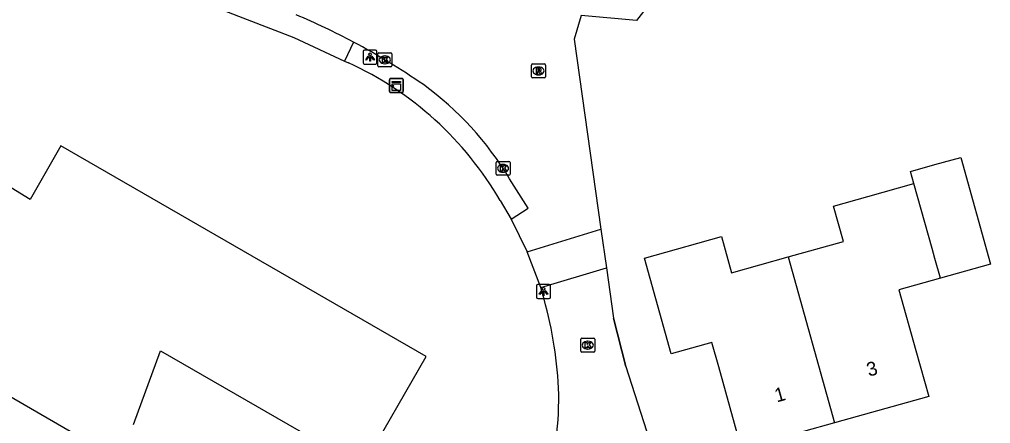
# Model space of a CAD drawing. Extents: x 162880 to 165536, y 384011 to 385179.
# Drawn here: x 164434.1 to 164504, y 384712.2 to 384741.3 of the extents above; entities that cross this region are included whole.
import ezdxf

# ---------------------------------------------------------------- set-up
doc = ezdxf.new("R2010")
doc.units = 0
for name, color, linetype in [('IMGEO_Kast', 7, 'Continuous'), ('IMGEO_Kolk', 7, 'Continuous'), ('IMGEO_Lichtpunt', 7, 'Continuous'), ('IMGEO_Muur', 7, 'Continuous'), ('IMGEO_Pand', 7, 'Continuous'), ('IMGEO_Pand_nummerreeks', 7, 'Continuous'), ('IMGEO_Rijbaan_lokaal_open', 7, 'Continuous'), ('IMGEO_Rioolput', 7, 'Continuous'), ('IMGEO_Voetpad_open', 7, 'Continuous')]:
    doc.layers.add(name, color=color, linetype=linetype)

msp = doc.modelspace()

# ---------------------------------------------------------------- linework, layer by layer
at = {"layer": 'IMGEO_Kast'}
for p, q in [((164460.716, 384736.168), (164460.716, 384737.009)), ((164460.716, 384737.009), (164460.716, 384736.168)), ((164460.791, 384737.093), (164461.632, 384737.093)), ((164461.632, 384737.093), (164460.791, 384737.093)), ((164461.716, 384737.018), (164461.716, 384736.177)), ((164461.716, 384736.177), (164461.716, 384737.018)), ((164461.641, 384736.093), (164460.8, 384736.093)), ((164460.8, 384736.093), (164461.641, 384736.093))]:
    msp.add_line(p, q, dxfattribs=at)
for points in [[(164460.911, 384736.883), (164461.511, 384736.883), (164461.511, 384736.798), (164460.911, 384736.798), (164460.911, 384736.883)], [(164460.911, 384736.708), (164461.511, 384736.708), (164461.511, 384736.219), (164460.911, 384736.219), (164460.911, 384736.708)]]:
    msp.add_lwpolyline(points, dxfattribs=at)
msp.add_circle((164460.995, 384736.557), 0.0377, dxfattribs=at)
for centre, start, end in [((164460.794, 384737.015), 92.4484, 184.28452), ((164460.794, 384737.015), 92.4484, 184.28452), ((164461.638, 384737.015), 2.4484, 94.28452), ((164461.638, 384737.015), 2.4484, 94.28452), ((164460.794, 384736.171), 182.4484, 274.28452), ((164460.794, 384736.171), 182.4484, 274.28452), ((164461.638, 384736.171), 272.4484, 4.28452), ((164461.638, 384736.171), 272.4484, 4.28452)]:
    msp.add_arc(centre, 0.0779, start, end, dxfattribs=at)
at = {"layer": 'IMGEO_Kolk'}
for p, q in [((164459.888, 384738.01), (164459.888, 384738.862)), ((164459.963, 384738.936), (164460.815, 384738.936)), ((164460.376, 384738.716), (164460.401, 384738.716)), ((164460.889, 384738.862), (164460.889, 384738.01)), ((164460.399, 384738.156), (164460.374, 384738.156)), ((164460.815, 384737.936), (164459.963, 384737.936)), ((164468.401, 384730.198), (164468.401, 384731.05)), ((164468.476, 384731.124), (164469.328, 384731.124)), ((164469.402, 384731.05), (164469.402, 384730.198)), ((164468.912, 384730.344), (164468.887, 384730.344)), ((164468.889, 384730.904), (164468.914, 384730.904)), ((164469.328, 384730.124), (164468.476, 384730.124)), ((164474.503, 384717.464), (164474.503, 384718.316)), ((164474.578, 384718.39), (164475.43, 384718.39)), ((164474.991, 384718.17), (164475.016, 384718.17)), ((164475.504, 384718.316), (164475.504, 384717.464)), ((164475.43, 384717.39), (164474.578, 384717.39)), ((164475.014, 384717.61), (164474.989, 384717.61))]:
    msp.add_line(p, q, dxfattribs=at)
for points in [[(164459.888, 384738.01), (164459.888, 384738.862)], [(164459.963, 384738.936), (164460.815, 384738.936)], [(164460.889, 384738.862), (164460.889, 384738.01)], [(164460.209, 384738.636), (164460.332, 384738.636), (164460.332, 384738.485), (164460.462, 384738.636), (164460.626, 384738.636), (164460.48, 384738.485), (164460.633, 384738.236), (164460.481, 384738.236), (164460.396, 384738.4), (164460.332, 384738.333), (164460.332, 384738.236), (164460.209, 384738.236), (164460.209, 384738.636)], [(164460.815, 384737.936), (164459.963, 384737.936)], [(164468.401, 384730.198), (164468.401, 384731.05)], [(164468.476, 384731.124), (164469.328, 384731.124)], [(164469.402, 384731.05), (164469.402, 384730.198)], [(164468.722, 384730.824), (164468.845, 384730.824), (164468.845, 384730.673), (164468.975, 384730.824), (164469.139, 384730.824), (164468.993, 384730.673), (164469.146, 384730.424), (164468.994, 384730.424), (164468.909, 384730.588), (164468.845, 384730.521), (164468.845, 384730.424), (164468.722, 384730.424), (164468.722, 384730.824)], [(164469.328, 384730.124), (164468.476, 384730.124)], [(164474.503, 384717.464), (164474.503, 384718.316)], [(164474.578, 384718.39), (164475.43, 384718.39)], [(164474.824, 384718.09), (164474.947, 384718.09), (164474.947, 384717.939), (164475.077, 384718.09), (164475.241, 384718.09), (164475.095, 384717.939), (164475.248, 384717.69), (164475.096, 384717.69), (164475.011, 384717.854), (164474.947, 384717.787), (164474.947, 384717.69), (164474.824, 384717.69), (164474.824, 384718.09)], [(164475.504, 384718.316), (164475.504, 384717.464)], [(164475.43, 384717.39), (164474.578, 384717.39)]]:
    msp.add_lwpolyline(points, dxfattribs=at)
for centre, start, end in [((164459.965, 384738.86), 91.55205, 178.44795), ((164459.965, 384738.86), 91.55205, 178.44795), ((164460.813, 384738.86), 1.55205, 88.44795), ((164460.813, 384738.86), 1.55205, 88.44795), ((164459.965, 384738.012), 181.55205, 268.44795), ((164459.965, 384738.012), 181.55205, 268.44795), ((164460.813, 384738.012), 271.55205, 358.44795), ((164460.813, 384738.012), 271.55205, 358.44795), ((164468.478, 384731.048), 91.55205, 178.44795), ((164468.478, 384731.048), 91.55205, 178.44795), ((164469.326, 384731.048), 1.55205, 88.44795), ((164469.326, 384731.048), 1.55205, 88.44795), ((164468.478, 384730.2), 181.55205, 268.44795), ((164468.478, 384730.2), 181.55205, 268.44795), ((164469.326, 384730.2), 271.55205, 358.44795), ((164469.326, 384730.2), 271.55205, 358.44795), ((164474.58, 384718.314), 91.55205, 178.44795), ((164474.58, 384718.314), 91.55205, 178.44795), ((164475.428, 384718.314), 1.55205, 88.44795), ((164475.428, 384718.314), 1.55205, 88.44795), ((164474.58, 384717.466), 181.55205, 268.44795), ((164474.58, 384717.466), 181.55205, 268.44795), ((164475.428, 384717.466), 271.55205, 358.44795), ((164475.428, 384717.466), 271.55205, 358.44795)]:
    msp.add_arc(centre, 0.0765, start, end, dxfattribs=at)
for centre, major_axis, ratio, start_param, end_param in [((164460.375, 384738.436), (-0.387, 0.002), 0.722429, 4.712389, 7.853982), ((164460.4, 384738.436), (-0.39, 0.002), 0.717154, 1.570796, 4.712389), ((164468.888, 384730.624), (-0.387, 0.002), 0.722429, 4.712389, 7.853982), ((164468.913, 384730.624), (-0.39, 0.002), 0.717154, 1.570796, 4.712389), ((164474.99, 384717.89), (-0.387, 0.002), 0.722429, 4.712389, 7.853982), ((164475.015, 384717.89), (-0.39, 0.002), 0.717154, 1.570796, 4.712389)]:
    msp.add_ellipse(centre, major_axis=major_axis, ratio=ratio, start_param=start_param, end_param=end_param, dxfattribs=at)
at = {"layer": 'IMGEO_Lichtpunt'}
for p, q in [((164458.819, 384739.037), (164458.819, 384738.23)), ((164458.819, 384739.037), (164458.819, 384738.23)), ((164459.721, 384739.132), (164458.913, 384739.132)), ((164459.721, 384739.132), (164458.913, 384739.132)), ((164459.815, 384738.23), (164459.815, 384739.037)), ((164459.815, 384738.23), (164459.815, 384739.037)), ((164458.913, 384738.136), (164459.721, 384738.136)), ((164458.913, 384738.136), (164459.721, 384738.136)), ((164471.314, 384722.16), (164471.314, 384721.353)), ((164471.314, 384722.16), (164471.314, 384721.353)), ((164472.216, 384722.255), (164471.408, 384722.255)), ((164472.216, 384722.255), (164471.408, 384722.255)), ((164472.31, 384721.353), (164472.31, 384722.16)), ((164472.31, 384721.353), (164472.31, 384722.16)), ((164471.408, 384721.259), (164472.216, 384721.259)), ((164471.408, 384721.259), (164472.216, 384721.259))]:
    msp.add_line(p, q, dxfattribs=at)
for points in [[(164459.193, 384738.701), (164459.232, 384738.673), (164459.044, 384738.411), (164459.006, 384738.438), (164459.193, 384738.701)], [(164459.405, 384738.673), (164459.443, 384738.7), (164459.63, 384738.438), (164459.591, 384738.41), (164459.405, 384738.673)], [(164459.295, 384738.653), (164459.342, 384738.653), (164459.342, 384738.331), (164459.295, 384738.331), (164459.295, 384738.653)], [(164471.688, 384721.824), (164471.727, 384721.796), (164471.539, 384721.534), (164471.501, 384721.561), (164471.688, 384721.824)], [(164471.79, 384721.776), (164471.837, 384721.776), (164471.837, 384721.454), (164471.79, 384721.454), (164471.79, 384721.776)], [(164471.9, 384721.796), (164471.938, 384721.823), (164472.125, 384721.561), (164472.086, 384721.533), (164471.9, 384721.796)]]:
    msp.add_lwpolyline(points, dxfattribs=at)
for centre in [(164459.318, 384738.835), (164471.813, 384721.958)]:
    msp.add_circle(centre, 0.0994, dxfattribs=at)
for centre, start, end in [((164458.913, 384739.037), 90, 180), ((164458.913, 384739.037), 90, 180), ((164459.721, 384739.037), 0, 90), ((164459.721, 384739.037), 0, 90), ((164458.913, 384738.23), 180, 270), ((164458.913, 384738.23), 180, 270), ((164459.721, 384738.23), 270, 0), ((164459.721, 384738.23), 270, 360), ((164471.408, 384722.16), 90, 180), ((164471.408, 384722.16), 90, 180), ((164472.216, 384722.16), 0, 90), ((164472.216, 384722.16), 0, 90), ((164471.408, 384721.353), 180, 270), ((164471.408, 384721.353), 180, 270), ((164472.216, 384721.353), 270, 0), ((164472.216, 384721.353), 270, 360)]:
    msp.add_arc(centre, 0.0946, start, end, dxfattribs=at)
at = {"layer": 'IMGEO_Muur'}
for points in [[(164479.938, 384746.632), (164479.622, 384746.649), (164479.521, 384742.569), (164478.507, 384741.274), (164474.519, 384741.623), (164474.025, 384739.923), (164475.953, 384726.254)], [(164475.953, 384726.254), (164476.346, 384723.468)], [(164476.346, 384723.468), (164476.857, 384719.846)], [(164477.738, 384716.355), (164476.857, 384719.846)]]:
    msp.add_lwpolyline(points, dxfattribs=at)
at = {"layer": 'IMGEO_Pand'}
for points in [[(164442.278, 384712.183), (164444.227, 384717.487), (164458.766, 384709.111), (164463.359, 384717.082), (164437.053, 384732.237), (164434.836, 384728.374), (164429.392, 384731.713), (164426.936, 384727.449), (164424.87, 384723.782), (164423.091, 384720.71), (164428.616, 384717.5), (164428.386, 384717.102), (164441.331, 384709.604)], [(164498.494, 384729.528), (164498.249, 384730.403), (164500, 384730.89), (164501.864, 384731.408), (164504.014, 384723.714), (164500.398, 384722.708)], [(164489.432, 384724.249), (164493.414, 384725.362), (164492.702, 384727.909), (164495.17, 384728.599), (164498.494, 384729.528)], [(164500.398, 384722.708), (164500.003, 384724.128), (164499.801, 384724.853), (164498.494, 384729.528)], [(164492.777, 384712.312), (164486.078, 384710.439), (164484.43, 384716.334), (164483.939, 384718.089), (164481.003, 384717.268), (164479.078, 384724.156), (164482.168, 384725.02), (164484.636, 384725.71), (164485.362, 384723.112), (164489.432, 384724.249)], [(164489.432, 384724.249), (164492.777, 384712.312)], [(164500.398, 384722.708), (164497.398, 384721.873), (164498.633, 384717.515), (164499.558, 384714.207), (164492.777, 384712.312)]]:
    msp.add_lwpolyline(points, dxfattribs=at)
at = {"layer": 'IMGEO_Rijbaan_lokaal_open'}
for points in [[(164479.953, 384747.102), (164479.938, 384746.632), (164479.622, 384746.649), (164479.521, 384742.569), (164478.507, 384741.274), (164474.519, 384741.623), (164474.025, 384739.923), (164475.953, 384726.254)], [(164469.487, 384726.957), (164470.705, 384727.748), (164469.372, 384729.879)], [(164469.487, 384726.957), (164470.635, 384724.625)], [(164470.635, 384724.625), (164475.953, 384726.254)], [(164475.953, 384726.254), (164476.346, 384723.468)], [(164471.611, 384722.035), (164470.635, 384724.625)], [(164471.611, 384722.035), (164476.346, 384723.468)], [(164476.346, 384723.468), (164476.857, 384719.846), (164477.738, 384716.355), (164479.666, 384710.392), (164480.707, 384708.6)]]:
    msp.add_lwpolyline(points, dxfattribs=at)
for centre, radius, start, end in [((164433.747, 384693.779), 52.005, 62.04008, 67.08169), ((164433.943, 384694.245), 51.501, 55.43877, 61.98918), ((164449.515, 384717.914), 23.183, 31.07174, 53.94762), ((164443.573, 384713.295), 29.368, 3.83274, 17.31365), ((164450.685, 384713.999), 22.227, 325.63436, 3.24594)]:
    msp.add_arc(centre, radius, start, end, dxfattribs=at)
at = {"layer": 'IMGEO_Rioolput'}
for p, q in [((164470.952, 384737.213), (164470.952, 384738.065)), ((164471.027, 384738.139), (164471.879, 384738.139)), ((164471.953, 384738.065), (164471.953, 384737.213)), ((164471.463, 384737.359), (164471.438, 384737.359)), ((164471.44, 384737.919), (164471.465, 384737.919)), ((164471.879, 384737.139), (164471.027, 384737.139))]:
    msp.add_line(p, q, dxfattribs=at)
for points in [[(164470.952, 384737.213), (164470.952, 384738.065)], [(164471.027, 384738.139), (164471.879, 384738.139)], [(164471.953, 384738.065), (164471.953, 384737.213)], [(164471.541, 384737.837), (164471.289, 384737.839), (164471.289, 384737.439)], [(164471.289, 384737.439), (164471.413, 384737.439), (164471.413, 384737.601), (164471.424, 384737.601)], [(164471.467, 384737.758), (164471.413, 384737.758), (164471.413, 384737.677)], [(164471.413, 384737.677), (164471.465, 384737.677)], [(164471.471, 384737.572), (164471.542, 384737.439), (164471.682, 384737.439), (164471.617, 384737.565)], [(164471.879, 384737.139), (164471.027, 384737.139)]]:
    msp.add_lwpolyline(points, dxfattribs=at)
for centre, radius, start, end in [((164471.029, 384738.063), 0.0765, 91.55205, 178.44795), ((164471.029, 384738.063), 0.0765, 91.55205, 178.44795), ((164471.877, 384738.063), 0.0765, 1.55205, 88.44795), ((164471.877, 384738.063), 0.0765, 1.55205, 88.44795), ((164471.423, 384737.548), 0.0533, 26.02933, 88.69889), ((164471.449, 384737.866), 0.19, 274.7715, 282.96867), ((164471.473, 384737.662), 0.0964, 77.00612, 93.18647), ((164471.487, 384737.719), 0.0378, 276.66336, 79.67722), ((164471.54, 384737.727), 0.109, 350.36119, 89.41601), ((164471.538, 384737.727), 0.112, 277.58423, 350.98172), ((164471.522, 384737.512), 0.108, 29.51342, 73.79051), ((164471.029, 384737.215), 0.0765, 181.55205, 268.44795), ((164471.029, 384737.215), 0.0765, 181.55205, 268.44795), ((164471.877, 384737.215), 0.0765, 271.55205, 358.44795), ((164471.877, 384737.215), 0.0765, 271.55205, 358.44795)]:
    msp.add_arc(centre, radius, start, end, dxfattribs=at)
for centre, major_axis, ratio, start_param, end_param in [((164471.439, 384737.639), (-0.387, 0.002), 0.722429, 4.712389, 7.853982), ((164471.464, 384737.639), (-0.39, 0.002), 0.717154, 1.570796, 4.712389)]:
    msp.add_ellipse(centre, major_axis=major_axis, ratio=ratio, start_param=start_param, end_param=end_param, dxfattribs=at)
at = {"layer": 'IMGEO_Voetpad_open'}
for points in [[(164448.78, 384741.986), (164453.843, 384740.058), (164457.47, 384738.352)], [(164458.13, 384739.713), (164457.47, 384738.352)], [(164457.47, 384738.352), (164457.759, 384738.223)], [(164468.692, 384728.305), (164469.487, 384726.957)]]:
    msp.add_lwpolyline(points, dxfattribs=at)
msp.add_arc((164447.689, 384716.137), 24.273, 30.08469, 65.48908, dxfattribs=at)

# ---------------------------------------------------------------- texts
at = {"layer": 'IMGEO_Pand_nummerreeks'}
for s, rotation, p in [('3', 15.61883, (164495.244, 384715.618)), ('1', 15.61702, (164488.614, 384713.765))]:
    msp.add_text(s, height=1, rotation=rotation, dxfattribs=at).set_placement(p)

doc.saveas('drawing.dxf')
